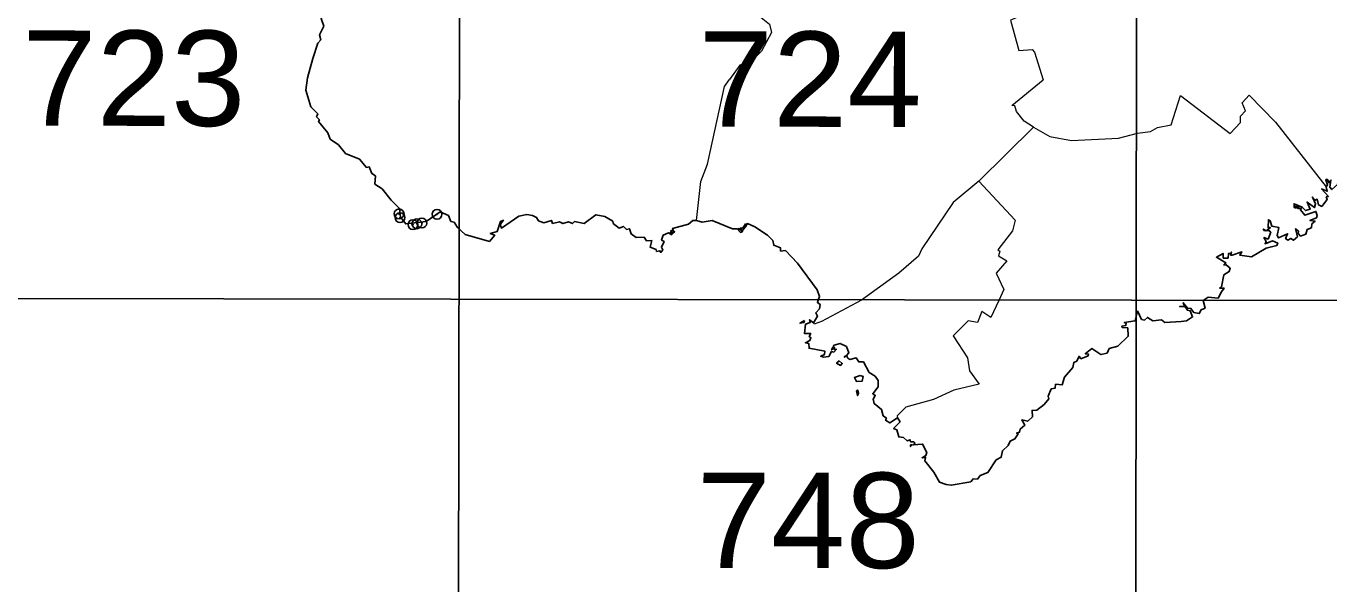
# Model space of a CAD drawing. Extents: x -807245 to 6129983, y -54972206 to 262146364.
# Drawn here: x 491598.6 to 491865.2, y 4383185.9 to 4383300.1 of the extents above; entities that cross this region are included whole.
import ezdxf
from ezdxf.enums import TextEntityAlignment as Align

# ---------------------------------------------------------------- set-up
doc = ezdxf.new("R2010")
doc.units = 0
doc.header["$LTSCALE"] = 4
doc.header["$PDMODE"] = 32
doc.header["$PDSIZE"] = 2
doc.linetypes.add('DOTTED', pattern=[1.5, 0.3, -1.2])
for name, color, linetype, lineweight in [('1', 7, 'Continuous', 13), ('2', 7, 'DOTTED', 13), ('27', 7, 'Continuous', 25), ('3', 7, 'Continuous', 25)]:
    doc.layers.add(name, color=color, linetype=linetype, lineweight=lineweight)

msp = doc.modelspace()

# ---------------------------------------------------------------- linework, layer by layer
at = {"layer": '1', "lineweight": 25}
for p, q in [((491686.92, 4383063.58), (491687.71, 4383605.53)), ((491825.48, 4383063.38), (491826.27, 4383605.33)), ((491410.07, 4383244.62), (491964.3, 4383243.82))]:
    msp.add_line(p, q, dxfattribs=at)
at = {"layer": '27'}
msp.add_spline([(491255.21, 4383970.03), (491244.34, 4383967.52), (491230.36, 4383957.66), (491230.81, 4383957.81), (491230.81, 4383957.81), (491220.15, 4383951.47), (491212.7, 4383943.01), (491205.06, 4383944.23), (491184.85, 4383957.71), (491152.82, 4383981.27), (491128.36, 4384004.58), (491128.29, 4384004.88), (491122.26, 4384021.39), (491095.75, 4384034.59), (491071.07, 4384059.32), (491064.71, 4384065.12)], degree=3, dxfattribs=at)
at = {"layer": '3', "lineweight": 13}
msp.add_line((491804.73, 4383279.45), (491793.53, 4383268.4), dxfattribs=at)
for points in [[(491789.62, 4383320.49), (491799.33, 4383306.79), (491801.71, 4383302.05), (491800.04, 4383301.35), (491801.71, 4383295.14), (491804.49, 4383295.31), (491804.93, 4383294.81), (491806.73, 4383289.15)], [(491748.19, 4383313.98), (491746.34, 4383312.98), (491745.61, 4383309.75), (491746.52, 4383305.59), (491747.11, 4383305.49), (491747.97, 4383304.55), (491748.69, 4383302.16), (491750.72, 4383300.49), (491751.16, 4383298.81), (491749.07, 4383295), (491746.96, 4383292.94), (491744.66, 4383292.14), (491742.51, 4383289.23)], [(491735.8, 4383260.31), (491736.69, 4383268.34), (491738.06, 4383271.84), (491741.49, 4383287.75), (491742.51, 4383289.23)], [(491804.73, 4383279.45), (491802.81, 4383280.67), (491801.22, 4383282.67), (491800.9, 4383283.78), (491800.29, 4383283.9), (491806.73, 4383289.15)], [(491826.02, 4383278.23), (491828.66, 4383278.52), (491830.12, 4383279.37), (491832.89, 4383279.89), (491834.8, 4383285.93), (491844.94, 4383278.12), (491847.07, 4383280.4), (491847.1, 4383281.69), (491848.11, 4383282.8), (491847.4, 4383284.4), (491848.87, 4383285.98), (491854.23, 4383280.45), (491864.62, 4383267.25)], [(491804.73, 4383279.45), (491808.04, 4383277.52), (491812.5, 4383276.73), (491822.09, 4383277.21), (491826.02, 4383278.23)], [(491793.53, 4383268.4), (491788.29, 4383264.03), (491781.87, 4383254.53), (491781.22, 4383253.02), (491777.2, 4383249.53), (491769.57, 4383244.01)], [(491793.53, 4383268.4), (491801, 4383260.41), (491800.4, 4383258.25), (491797.42, 4383254.33), (491797.83, 4383254.07), (491797.58, 4383253.13), (491799.3, 4383252.06), (491797.08, 4383249.58), (491798.67, 4383246.18), (491797.67, 4383243.99)], [(491769.57, 4383244.01), (491761.36, 4383239.65), (491759.85, 4383239.11), (491759.74, 4383239.38)], [(491797.67, 4383243.99), (491795.98, 4383240.48), (491794.13, 4383241.69), (491793.26, 4383239.42), (491791.33, 4383239.79), (491788.28, 4383236.71), (491791.25, 4383232.21), (491791.63, 4383229.55), (491793.59, 4383226.83), (491788.4, 4383225.62), (491784.3, 4383223.72), (491778.6, 4383222.09), (491776.85, 4383220.33), (491776.92, 4383219.95)]]:
    msp.add_lwpolyline(points, dxfattribs=at)
at = {"layer": '3'}
for points in [[(491657.12, 4383307.06), (491657.98, 4383306.43), (491657.56, 4383305.63), (491658.1, 4383305.01), (491658.14, 4383303.99), (491659.33, 4383302.42), (491658.98, 4383301.71), (491659.58, 4383300.09), (491658.67, 4383298.32), (491658.93, 4383297.35), (491658.31, 4383296.63), (491657.29, 4383293.48), (491656.23, 4383289.52)], [(491656.23, 4383289.52), (491655.86, 4383286.98), (491656.91, 4383283.62), (491658.3, 4383282.14), (491658.07, 4383281.57), (491658.64, 4383280.96), (491658.48, 4383280.61), (491660.36, 4383278.28), (491660.87, 4383276.99), (491662.56, 4383275.8)], [(491662.56, 4383275.8), (491664, 4383274.06), (491666.83, 4383272.88), (491668.26, 4383271.2), (491668.83, 4383271.3), (491669.4, 4383269.97), (491670.11, 4383269.47), (491669.96, 4383267.79), (491671.46, 4383266.79), (491673.35, 4383264.49)], [(491868.04, 4383272.63), (491867.73, 4383273.47), (491867.73, 4383272.62), (491867.33, 4383272.45), (491867.79, 4383272.3), (491868.03, 4383271.56), (491868.34, 4383271.92), (491868.55, 4383271.61), (491868.07, 4383270.27), (491867.35, 4383269.61), (491866.89, 4383267.73), (491865.79, 4383266.66), (491865.38, 4383267.17), (491865.59, 4383268.6), (491865.2, 4383268.02), (491864.79, 4383268.79), (491864.51, 4383268.67), (491864.86, 4383267.66), (491864.62, 4383267.25)], [(491864.62, 4383267.25), (491864.84, 4383266.32), (491863.67, 4383266.81), (491865.06, 4383265.28), (491864.61, 4383265.17), (491864.78, 4383264.63), (491863.69, 4383263.23), (491863.04, 4383263.55), (491862.77, 4383264.7), (491862.38, 4383264.48), (491861.8, 4383265.14), (491862.45, 4383263.77), (491862.21, 4383262.99), (491860.7, 4383264.1), (491861.3, 4383262.65), (491860.37, 4383262.38), (491859.68, 4383263.08)], [(491673.35, 4383264.49), (491675, 4383262.79), (491675.24, 4383261.01), (491676.3, 4383259.65), (491680.49, 4383260.14), (491683.37, 4383262.13), (491685.03, 4383261.34), (491685.55, 4383260.14), (491686.21, 4383259.96), (491686.86, 4383258.91)], [(491859.68, 4383263.08), (491858.03, 4383263.77), (491858.04, 4383263), (491858.31, 4383263.33), (491858.2, 4383262.85), (491858.67, 4383263.25), (491858.49, 4383262.91), (491858.81, 4383263.18), (491858.81, 4383262.77), (491859.02, 4383263.08), (491858.85, 4383262.76), (491859.54, 4383262.77), (491859.36, 4383262.49), (491860.23, 4383261.42), (491862.52, 4383262.18), (491862.79, 4383261.39), (491862.61, 4383260.85), (491861.28, 4383260.33), (491862.32, 4383260.2), (491861.67, 4383259.65), (491861.59, 4383258.85), (491860.74, 4383258.51), (491860.46, 4383257.54), (491859.38, 4383257.14), (491858.85, 4383257.69)], [(491699.47, 4383261.23), (491695.88, 4383258.78), (491695.64, 4383259.5), (491696.29, 4383260.38), (491695.72, 4383260.15), (491694.99, 4383258.07), (491693.61, 4383257.64), (491694.5, 4383257.31), (491693.43, 4383256.05), (491688.49, 4383257.46), (491686.86, 4383258.91)], [(491718.76, 4383259.75), (491718.65, 4383260.17), (491717.06, 4383261.16), (491715.21, 4383261.52), (491712.78, 4383259.72), (491710.86, 4383260.1), (491710.39, 4383259.69), (491709.59, 4383260.03), (491708.45, 4383259.69), (491707.77, 4383260.07), (491706.34, 4383259.75), (491706.11, 4383260.34), (491704.56, 4383259.88), (491703.45, 4383260.26), (491703.08, 4383260.95), (491702.24, 4383261.33), (491701.07, 4383261.53), (491699.47, 4383261.23)], [(491735.8, 4383260.31), (491735.07, 4383260.35), (491734.14, 4383259.55), (491730.89, 4383258.72), (491731.08, 4383258.19), (491730.57, 4383258.32), (491730.91, 4383258.01), (491730.53, 4383258.16), (491730.76, 4383257.86), (491730.31, 4383257.8), (491730.67, 4383257.55), (491731.31, 4383258.02), (491730.69, 4383257.4), (491730.07, 4383257.81), (491728.98, 4383257.34), (491728.65, 4383256.34), (491729.14, 4383256.02), (491728.62, 4383254.87), (491728.92, 4383254.32), (491728.48, 4383253.8), (491728.32, 4383254.14), (491727.58, 4383254.01)], [(491735.8, 4383260.31), (491736.94, 4383259.98), (491739.02, 4383260.36), (491743.16, 4383258.66), (491744.13, 4383258.6), (491744.79, 4383257.9), (491745.23, 4383258.1), (491744.35, 4383258.68), (491744.83, 4383258.43), (491744.66, 4383258.72), (491744.97, 4383258.54), (491744.8, 4383258.83), (491745.24, 4383258.77), (491745.79, 4383259.62), (491745.99, 4383259.3)], [(491858.85, 4383257.69), (491858.93, 4383258.13), (491858.32, 4383258.6), (491858.71, 4383257.01), (491857.91, 4383256.29), (491857.39, 4383256.68), (491856.74, 4383256.33), (491856.31, 4383256.62), (491856.71, 4383257.61), (491854.88, 4383256.78), (491854.58, 4383257.24), (491854.93, 4383258.88), (491853.47, 4383259.19), (491853.18, 4383260.28), (491852.79, 4383260.47), (491852.73, 4383258.87), (491853.21, 4383258.92), (491852.3, 4383258.22), (491851.72, 4383258.58), (491852, 4383258.21)], [(491727.58, 4383254.01), (491727.51, 4383254.37), (491726.3, 4383254.9), (491726.62, 4383256.23), (491725.53, 4383256.19), (491725.06, 4383256.91), (491723.42, 4383256.84), (491722.4, 4383257.57), (491722.11, 4383258.65), (491721.48, 4383258.51), (491720.83, 4383259.13), (491719.95, 4383258.76), (491718.76, 4383259.75)], [(491745.99, 4383259.3), (491745.13, 4383258.24), (491746.2, 4383259.69), (491747.75, 4383259.05), (491750.31, 4383257.31), (491751.38, 4383256.21), (491751.6, 4383255.25), (491752.98, 4383254.72), (491752.98, 4383254.06), (491753.97, 4383254.21), (491756.43, 4383251.58)], [(491852, 4383258.21), (491852.84, 4383258.3), (491853.28, 4383257.93), (491852.71, 4383256.53), (491851.86, 4383256.83), (491852.31, 4383256.06), (491852.1, 4383255.57), (491853.59, 4383256.14), (491854.69, 4383255.7), (491854.54, 4383255.23), (491852.32, 4383254.67), (491849.32, 4383252.92), (491846.94, 4383253.26), (491847.36, 4383253.91), (491845.38, 4383253.21), (491845.06, 4383253.21), (491845.21, 4383253.87), (491845.02, 4383253.65)], [(491845.02, 4383253.65), (491844.61, 4383253.57), (491844.55, 4383252.63), (491843.56, 4383252.65), (491843.51, 4383253.6), (491842.14, 4383252.82), (491844.07, 4383251.69), (491843.7, 4383251.22), (491844.15, 4383251.29), (491844.99, 4383250.56), (491844.78, 4383249.89), (491843.69, 4383249.22), (491843.2, 4383246.76), (491842.82, 4383246.49), (491843.72, 4383246.5), (491843.2, 4383245.74)], [(491756.43, 4383251.58), (491760.49, 4383246.13), (491760.96, 4383244.76), (491760.67, 4383244.02)], [(491759.74, 4383239.38), (491760.56, 4383240.74), (491760.2, 4383241.44), (491760.95, 4383242.22), (491761.06, 4383243.17), (491760.51, 4383243.54), (491760.67, 4383244.02)], [(491839.45, 4383243.98), (491839.83, 4383242.38), (491839.06, 4383242.05), (491838.65, 4383241.28), (491837.52, 4383241.52), (491836.83, 4383242.38), (491836.33, 4383242.3), (491835.38, 4383243.51), (491835.71, 4383242.75), (491834.63, 4383242.72), (491835.77, 4383242.64), (491836.22, 4383241.97), (491836.79, 4383241.86), (491837.28, 4383240.61), (491836.05, 4383239.81), (491834.94, 4383239.68)], [(491843.2, 4383245.74), (491842.48, 4383244.41), (491840.44, 4383244.61), (491839.45, 4383243.98)], [(491824.02, 4383238.36), (491822.9, 4383238.41), (491822.82, 4383238.73), (491823.62, 4383238.87), (491823.67, 4383239.29), (491823.29, 4383239.44), (491825.56, 4383239.81), (491826.02, 4383241.87)], [(491834.94, 4383239.68), (491831.63, 4383239.44), (491830.93, 4383240.01), (491829.15, 4383239.82), (491828.05, 4383240.51), (491827.45, 4383239.96), (491826.85, 4383240.07), (491826.02, 4383241.87)], [(491759.74, 4383239.38), (491758.91, 4383240.01), (491759.06, 4383239.47), (491758.12, 4383239.1), (491757.9, 4383237.19), (491759.16, 4383237.17), (491758.83, 4383236.61), (491759.2, 4383236.34), (491758.94, 4383235.76), (491758.06, 4383235.32), (491758.79, 4383235.13), (491758.81, 4383234.19), (491762.01, 4383233.59), (491761.95, 4383232.89), (491761.21, 4383232.54), (491761.77, 4383232.35)], [(491813.59, 4383231.53), (491814.06, 4383232.56), (491814.43, 4383232.03), (491815.92, 4383232.65), (491815.95, 4383233), (491815.33, 4383233.04), (491816.69, 4383234.1), (491818.53, 4383232.87), (491819.78, 4383233.16), (491820.21, 4383234.13), (491821.96, 4383234.6), (491824.12, 4383236.63), (491824.02, 4383238.36)], [(491761.77, 4383232.35), (491762.85, 4383232.52), (491763.41, 4383233.5), (491763.91, 4383233.41), (491764.41, 4383233.98), (491764, 4383233.88), (491764.04, 4383234.29), (491763.42, 4383233.85), (491763.98, 4383234.84), (491765.16, 4383235.17), (491766.45, 4383234.53), (491766.93, 4383233.27), (491766.45, 4383232.73), (491766.73, 4383232.17), (491767.18, 4383231.88), (491768.42, 4383232.24), (491768.98, 4383231.38), (491769.96, 4383231.4)], [(491769.96, 4383231.4), (491771.1, 4383229.25), (491772.34, 4383228.45), (491772.94, 4383227.57), (491772.96, 4383226.25), (491771.84, 4383224.88), (491772.35, 4383224.54), (491771.92, 4383223.78), (491772.11, 4383222.85), (491773.61, 4383221.67), (491774, 4383220.38), (491774.63, 4383219.87), (491774.46, 4383219.44), (491775.31, 4383218.9), (491776.92, 4383219.95)], [(491806.91, 4383222.65), (491807.9, 4383223.86), (491807.74, 4383224.39), (491808.35, 4383225.87), (491809.14, 4383226.01), (491809.26, 4383226.8), (491810.58, 4383226.68), (491811.04, 4383228.24), (491812.79, 4383230.24), (491812.98, 4383231.28), (491813.59, 4383231.53)], [(491799.53, 4383214.29), (491799.98, 4383215.18), (491800.93, 4383215.61), (491801.56, 4383216.68), (491801.28, 4383216.8), (491801.87, 4383217.02), (491802.02, 4383217.63), (491802.94, 4383218.41), (491802.35, 4383219.54), (491803.57, 4383219.25), (491804.53, 4383220.15), (491804.45, 4383221.45), (491805.41, 4383221.51), (491806.91, 4383222.65)], [(491776.92, 4383219.95), (491777.45, 4383219.13), (491776.09, 4383217.77), (491776.8, 4383217.48), (491777.15, 4383216.03), (491778.13, 4383215.89), (491778.9, 4383215.21), (491779.47, 4383215.45), (491779.58, 4383215.02), (491780.25, 4383215.02), (491780.51, 4383214.77), (491780.09, 4383214.38), (491782.03, 4383214.56), (491782.91, 4383212.85), (491782.71, 4383212.2), (491781.95, 4383211.78), (491782.64, 4383211.82), (491782.52, 4383211.13), (491784.31, 4383208.84)], [(491784.31, 4383208.84), (491785.47, 4383206.76), (491786.84, 4383206.32), (491787.9, 4383206.12), (491791.89, 4383206.86), (491792.36, 4383207.42), (491793.27, 4383207.41), (491793.84, 4383208.1), (491795.42, 4383208.78), (491797.06, 4383211.32), (491798.14, 4383211.87), (491798.37, 4383213.2), (491799.53, 4383214.29)]]:
    msp.add_lwpolyline(points, dxfattribs=at)
for points in [[(491757.85, 4383239.85), (491756.94, 4383239.29), (491757.76, 4383239.45)], [(491764.99, 4383231.63), (491764.46, 4383231.1), (491765.25, 4383230.66), (491765.6, 4383231.09)], [(491766.1, 4383232.59), (491766.06, 4383232.34), (491766.38, 4383232.61)], [(491769.26, 4383228.59), (491768.09, 4383228.19), (491768.49, 4383227.39), (491769.67, 4383227.44), (491769.86, 4383228.41)], [(491768.5, 4383225.44), (491768.73, 4383224.5), (491768.93, 4383225.02), (491768.76, 4383225.62)], [(491779.57, 4383214.42), (491779.58, 4383214.04), (491779.92, 4383214.41)]]:
    msp.add_lwpolyline(points, close=True, dxfattribs=at)
for p in [(491674.95, 4383261.69), (491675.13, 4383260.92), (491677.77, 4383259.5), (491678.58, 4383259.66), (491679.6, 4383259.8), (491682.72, 4383261.6)]:
    msp.add_point(p, dxfattribs=at)

# ---------------------------------------------------------------- texts
at = {"layer": '2', "width": 1.05}
for s, p in [('723', (491620.66, 4383279.71)), ('724', (491759.02, 4383279.51)), ('748', (491758.63, 4383189.2))]:
    msp.add_text(s, height=19.5, rotation=359.917, dxfattribs=at).set_placement(p, align=Align.CENTER)

doc.saveas('drawing.dxf')
